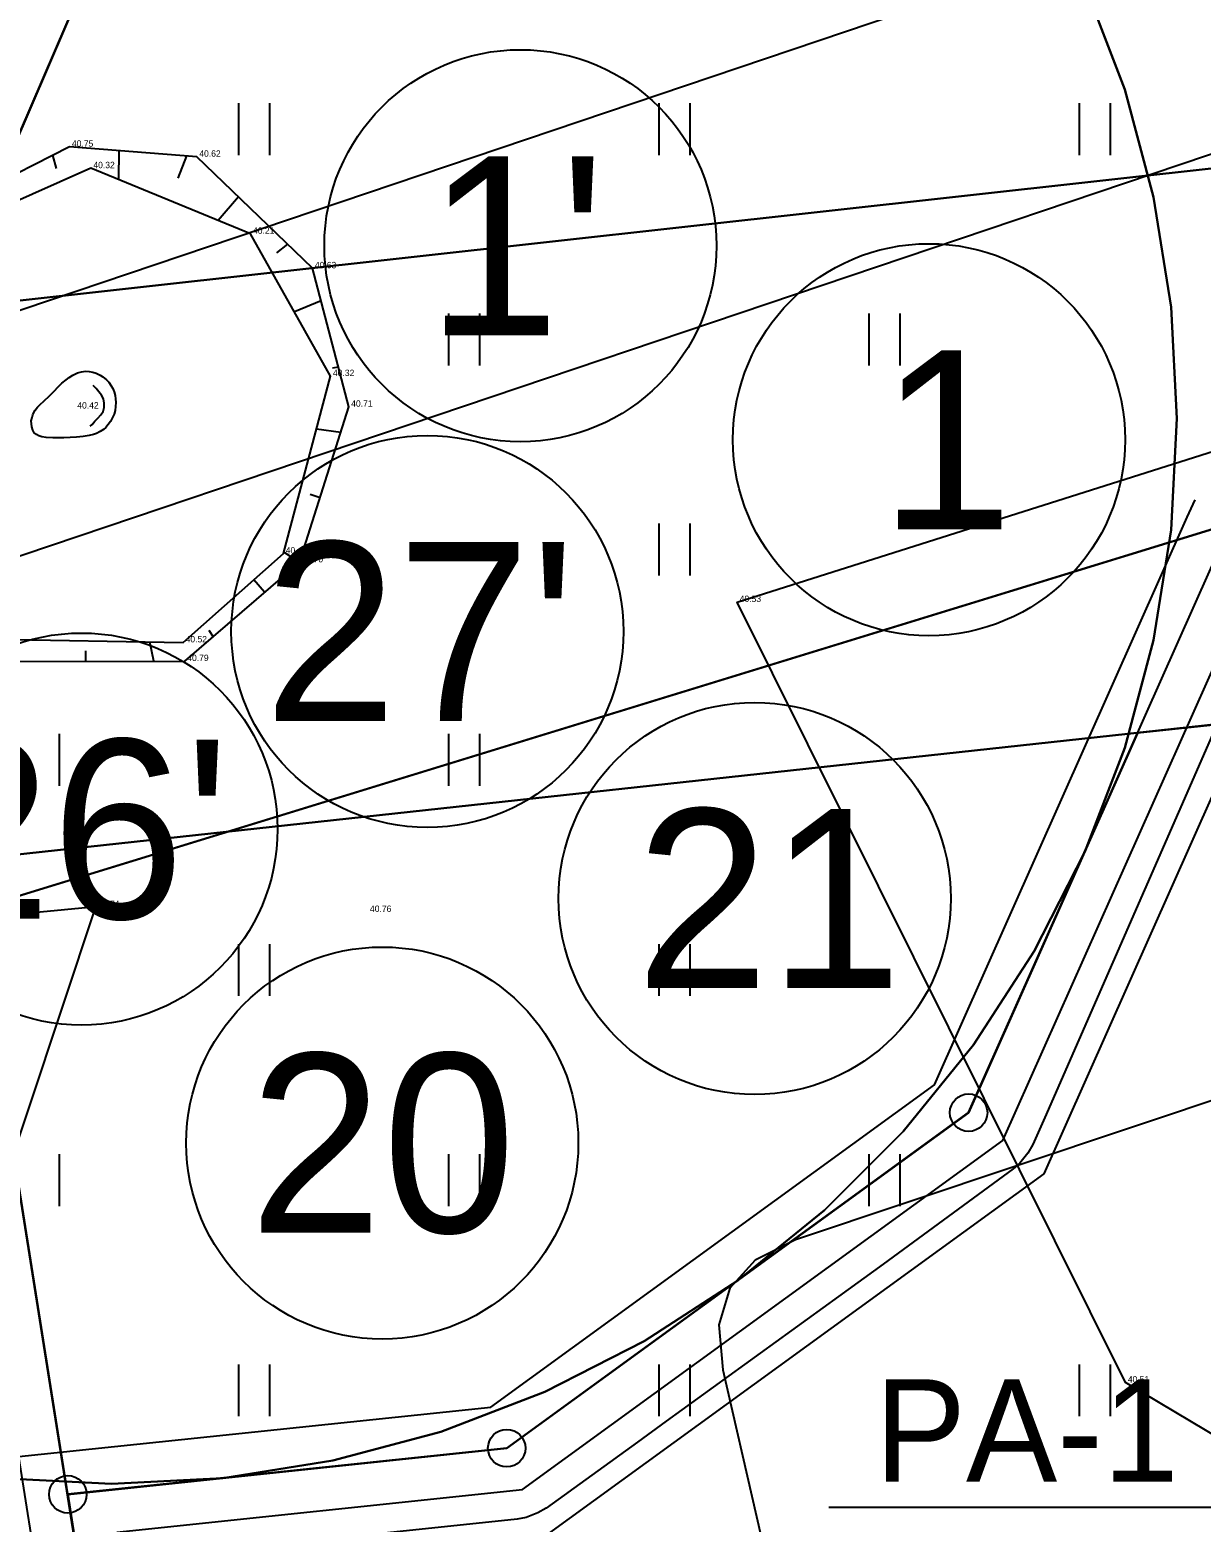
# Model space of a CAD drawing. Extents: x 544674 to 552202, y 6585829 to 6588119.
# Drawn here: x 549328.2 to 549383.1, y 6587326.2 to 6587396.2 of the extents above; entities that cross this region are included whole.
import ezdxf

# ---------------------------------------------------------------- set-up
doc = ezdxf.new("R2010")
doc.units = 0
for name, color, linetype in [('GEOLPUNKT', 7, 'Continuous'), ('HALJASTUS', 7, 'Continuous'), ('illumineerimisjooned', 7, 'Continuous'), ('Kaitsevöönd', 7, 'Continuous'), ('kataster', 7, 'Continuous'), ('KPOHULIIN', 7, 'Continuous'), ('Lamami horisontaal_EH2000', 7, 'Continuous'), ('maardlad', 7, 'Continuous'), ('ME', 7, 'Continuous'), ('MOOTKORG-EH2000', 7, 'Continuous'), ('PIIR', 7, 'Continuous'), ('Plokid', 7, 'Continuous'), ('Plokid orig', 7, 'Continuous'), ('RELJEEF', 7, 'Continuous'), ('TM_taotletav', 7, 'Continuous')]:
    doc.layers.add(name, color=color, linetype=linetype)

msp = doc.modelspace()

# ---------------------------------------------------------------- linework, layer by layer
at = {"layer": 'GEOLPUNKT'}
msp.add_line((549365.662, 6587326.906), (549383.662, 6587326.906), dxfattribs=at)
at = {"layer": 'HALJASTUS'}
for p, q in [((549337.971, 6587390.364), (549337.971, 6587392.799)), ((549339.427, 6587390.364), (549339.427, 6587392.799)), ((549357.702, 6587390.364), (549357.702, 6587392.799)), ((549359.158, 6587390.364), (549359.158, 6587392.799)), ((549377.433, 6587390.364), (549377.433, 6587392.799)), ((549378.889, 6587390.364), (549378.889, 6587392.799)), ((549347.836, 6587380.498), (549347.836, 6587382.934)), ((549349.293, 6587380.498), (549349.293, 6587382.934)), ((549367.567, 6587380.498), (549367.567, 6587382.934)), ((549369.023, 6587380.498), (549369.023, 6587382.934)), ((549357.702, 6587370.633), (549357.702, 6587373.068)), ((549359.158, 6587370.633), (549359.158, 6587373.068)), ((549329.562, 6587360.767), (549329.562, 6587363.203)), ((549347.836, 6587360.767), (549347.836, 6587363.203)), ((549349.293, 6587360.767), (549349.293, 6587363.203)), ((549337.971, 6587350.902), (549337.971, 6587353.337)), ((549339.427, 6587350.902), (549339.427, 6587353.337)), ((549357.702, 6587350.902), (549357.702, 6587353.337)), ((549359.158, 6587350.902), (549359.158, 6587353.337)), ((549329.562, 6587341.036), (549329.562, 6587343.472)), ((549347.836, 6587341.036), (549347.836, 6587343.472)), ((549349.293, 6587341.036), (549349.293, 6587343.472)), ((549367.567, 6587341.036), (549367.567, 6587343.472)), ((549369.023, 6587341.036), (549369.023, 6587343.472)), ((549337.971, 6587331.171), (549337.971, 6587333.606)), ((549339.427, 6587331.171), (549339.427, 6587333.606)), ((549357.702, 6587331.171), (549357.702, 6587333.606)), ((549359.158, 6587331.171), (549359.158, 6587333.606)), ((549377.433, 6587331.171), (549377.433, 6587333.606)), ((549378.889, 6587331.171), (549378.889, 6587333.606))]:
    msp.add_line(p, q, dxfattribs=at)
msp.add_lwpolyline([(549517.603, 6587275.52), (549505.664, 6587291.608), (549495.011, 6587287.544), (549479.609, 6587284.583), (549455.922, 6587289.412), (549419.377, 6587296.518), (549413.442, 6587302.815), (549408.78, 6587315.368), (549379.589, 6587332.757), (549361.373, 6587369.391), (549399.11, 6587381.358), (549404.498, 6587365.547), (549398.242, 6587360.016), (549411.085, 6587349.513), (549415.834, 6587318.706), (549426.494, 6587318.048), (549428.606, 6587342.35), (549434.547, 6587372.782)], dxfattribs=at)
msp.add_lwpolyline([(549517.603, 6587275.52), (549505.664, 6587291.608), (549495.011, 6587287.544), (549479.609, 6587284.583), (549455.922, 6587289.412), (549419.377, 6587296.518), (549413.442, 6587302.815), (549408.78, 6587315.368), (549379.589, 6587332.757), (549361.373, 6587369.391), (549399.11, 6587381.358), (549404.498, 6587365.547), (549398.242, 6587360.016), (549411.085, 6587349.513), (549415.834, 6587318.706), (549426.494, 6587318.048), (549428.606, 6587342.35), (549434.547, 6587372.782)], dxfattribs=at)
msp.add_lwpolyline([(549331.264, 6587355.079), (549305.755, 6587352.642), (549286.728, 6587341.676), (549323.362, 6587331.348)], close=True, dxfattribs=at)
at = {"layer": 'illumineerimisjooned'}
msp.add_lwpolyline([(549385.759, 6587370.897), (549453.195, 6587391.496), (549657.69, 6587485.602), (549953.264, 6587514.367), (549959, 6587478.673), (549960.584, 6587470.411), (549966.491, 6587468.647), (550074.588, 6587526.998), (550194.651, 6587392.056), (550162.07, 6587337.455), (550384.802, 6587285.483), (550352.858, 6587156.225), (550166.563, 6587182.325), (550170.434, 6587196.945), (550126.763, 6587279.172), (549985.425, 6587249.939), (549966.482, 6587380.956), (549334.887, 6587309.084), (549332.256, 6587325.74), (549351.293, 6587327.741), (549373.837, 6587344.121)], close=True, dxfattribs=at)
msp.add_lwpolyline([(549333.173, 6587304.863), (549331.463, 6587305.121), (549327.648, 6587329.278), (549349.808, 6587331.607), (549370.619, 6587346.727), (549382.48, 6587373.367), (549382.859, 6587374.194)], dxfattribs=at)
at = {"layer": 'Kaitsevöönd'}
msp.add_lwpolyline([(549214.092, 6587399.021), (549422.759, 6587469.101), (549793.225, 6587641.928), (550001.364, 6587736.701), (550028.852, 6587656.857), (549817.917, 6587560.792), (549450.163, 6587393.248), (549241.638, 6587329.157)], close=True, dxfattribs=at)
for points in [[(549241.638, 6587329.157), (549450.163, 6587393.248), (549817.917, 6587560.792), (550028.852, 6587656.857)], [(549381.726, 6587383.226), (549380.907, 6587388.396), (549379.553, 6587393.451), (549377.677, 6587398.337), (549375.301, 6587403), (549372.451, 6587407.389), (549369.157, 6587411.457), (549365.457, 6587415.157), (549361.389, 6587418.451), (549357, 6587421.301), (549352.337, 6587423.677), (549347.451, 6587425.553), (549342.396, 6587426.907), (549337.226, 6587427.726), (549332, 6587428), (549326.774, 6587427.726)], [(549377.677, 6587398.337), (549379.553, 6587393.451), (549380.907, 6587388.396), (549381.726, 6587383.226), (549382, 6587378), (549381.726, 6587372.774), (549380.907, 6587367.604), (549379.553, 6587362.549), (549377.677, 6587357.663), (549375.301, 6587353), (549372.451, 6587348.611), (549369.157, 6587344.543), (549365.457, 6587340.843), (549361.389, 6587337.549), (549357, 6587334.699), (549352.337, 6587332.323), (549347.451, 6587330.447), (549342.396, 6587329.093), (549337.226, 6587328.274), (549332, 6587328), (549326.774, 6587328.274)], [(549326.774, 6587328.274), (549332, 6587328), (549337.226, 6587328.274), (549342.396, 6587329.093), (549347.451, 6587330.447), (549352.337, 6587332.323), (549357, 6587334.699), (549361.389, 6587337.549), (549365.457, 6587340.843), (549369.157, 6587344.543), (549372.451, 6587348.611), (549375.301, 6587353), (549377.677, 6587357.663), (549379.553, 6587362.549), (549380.907, 6587367.604), (549381.726, 6587372.774), (549382, 6587378), (549381.726, 6587383.226)]]:
    msp.add_lwpolyline(points, dxfattribs=at)
at = {"layer": 'kataster'}
msp.add_lwpolyline([(549118.81, 6587452.61), (549237.47, 6587507.28), (549340.53, 6587526.86), (549382.5, 6587545.66), (549402.76, 6587554.73), (549488.3, 6587593.07), (549496.34, 6587575.64), (549382.51, 6587519.12), (549332.29, 6587402.1), (549324.13, 6587383.15), (549321.92, 6587377.99), (549325.21, 6587357.28), (549333.21, 6587306.88), (549349.59, 6587203.19), (549360.12, 6587142.55), (549366.23, 6587106.44), (549367.39, 6587098.24), (549311.19, 6587102.79), (548958.81, 6587149.65)], dxfattribs=at)
for points in [[(549484.77, 6587470.79), (549954.94, 6587516.54), (549960.97, 6587479.02), (549962.32, 6587471.98), (549994.68, 6587461.94), (549994.89, 6587430.61), (549963.15, 6587426.56), (549961.32, 6587453.7), (549324.13, 6587383.15), (549332.29, 6587402.1)], [(549961.32, 6587453.7), (549963.15, 6587426.56), (549325.21, 6587357.28), (549321.92, 6587377.99), (549324.1, 6587383.15)], [(549325.21, 6587357.28), (549963.15, 6587426.56), (549964.78, 6587378.75), (549333.21, 6587306.88)]]:
    msp.add_lwpolyline(points, close=True, dxfattribs=at)
at = {"layer": 'KPOHULIIN'}
for p, q in [((549437.605, 6587420.176), (549272.836, 6587364.562)), ((549442.191, 6587410.187), (549277.422, 6587354.573))]:
    msp.add_line(p, q, dxfattribs=at)
at = {"layer": 'Lamami horisontaal_EH2000'}
msp.add_lwpolyline([(549633.984, 6587461.753), (549487.583, 6587385.295), (549475.359, 6587379.216), (549462.925, 6587373.635), (549450.278, 6587368.552), (549437.419, 6587363.967), (549364.102, 6587339.448), (549362.213, 6587338.507), (549361.014, 6587337.178), (549360.506, 6587335.463), (549360.688, 6587333.36), (549363.849, 6587319.591), (549363.851, 6587319.586), (549363.854, 6587319.583), (549363.858, 6587319.582), (549363.863, 6587319.582), (549363.886, 6587319.585), (549363.891, 6587319.585), (549363.895, 6587319.583), (549363.898, 6587319.58), (549363.9, 6587319.575), (549365.611, 6587312.202), (549365.831, 6587310.97), (549365.858, 6587310.595)], dxfattribs=at)
at = {"layer": 'maardlad'}
msp.add_lwpolyline([(549329.95, 6587327.51), (549333.21, 6587306.88), (549964.78, 6587378.75), (549983.75, 6587247.55), (550125.7, 6587276.91), (550168.3, 6587196.7), (550164.05, 6587180.66), (550354.37, 6587153.99), (550387.23, 6587286.97), (550165.19, 6587338.78), (550197.12, 6587392.29), (550075.03, 6587529.51), (549966.27, 6587470.8), (549962.32, 6587471.98), (549960.97, 6587479.02), (549954.94, 6587516.54), (549657.16, 6587487.56), (549464.02, 6587398.68), (549961.32, 6587453.7), (549963.15, 6587426.56), (549380.16, 6587363.23), (549372.23, 6587345.42), (549350.55, 6587329.67)], close=True, dxfattribs=at)
at = {"layer": 'ME'}
msp.add_lwpolyline([(549384.302, 6587372.543), (549452.481, 6587393.37), (549657.16, 6587487.56), (549954.94, 6587516.54), (549960.97, 6587479.02), (549962.32, 6587471.98), (549966.27, 6587470.8), (550075.03, 6587529.51), (550197.12, 6587392.29), (550165.19, 6587338.78), (550387.23, 6587286.97), (550354.367, 6587153.994), (550164.052, 6587180.657), (550168.3, 6587196.7), (550125.7, 6587276.91), (549983.75, 6587247.55), (549964.78, 6587378.75), (549333.21, 6587306.88), (549329.952, 6587327.509), (549350.55, 6587329.674), (549372.228, 6587345.424), (549384.302, 6587372.543)], dxfattribs=at)
at = {"layer": 'PIIR'}
for centre, radius in [((549351.193, 6587386.114), 9.2), ((549370.368, 6587377.009), 9.2), ((549346.826, 6587368.008), 9.2), ((549330.594, 6587358.735), 9.2), ((549362.186, 6587355.475), 9.2), ((549344.71, 6587343.998), 9.2), ((549372.228, 6587345.424), 0.88), ((549372.228, 6587345.424), 0.88), ((549372.228, 6587345.424), 0.88), ((549350.55, 6587329.674), 0.88), ((549350.55, 6587329.674), 0.88), ((549350.55, 6587329.674), 0.88), ((549329.952, 6587327.509), 0.88), ((549329.952, 6587327.509), 0.88), ((549329.952, 6587327.509), 0.88)]:
    msp.add_circle(centre, radius, dxfattribs=at)
at = {"layer": 'Plokid'}
msp.add_lwpolyline([(549387.506, 6587368.921), (549454.051, 6587389.248), (549658.325, 6587483.253), (549951.252, 6587511.76), (549956.636, 6587478.257), (549958.501, 6587468.528), (549966.757, 6587466.063), (550074.057, 6587523.985), (550191.689, 6587391.775), (550158.326, 6587335.864), (550381.889, 6587283.698), (550351.048, 6587158.902), (550169.575, 6587184.327), (550172.995, 6587197.24), (550128.039, 6587281.887), (549987.436, 6587252.806), (549968.524, 6587383.604), (549336.899, 6587311.728), (549335.021, 6587323.618), (549352.183, 6587325.422), (549375.768, 6587342.557)], close=True, dxfattribs=at)
msp.add_lwpolyline([(549383.674, 6587363.171), (549375.803, 6587345.199), (549375.239, 6587343.922), (549375.009, 6587343.515), (549374.635, 6587343.06), (549374.311, 6587342.784), (549368.22, 6587338.308), (549366.123, 6587336.798), (549358.029, 6587330.937), (549356.692, 6587329.965), (549352.406, 6587326.865), (549352.016, 6587326.634), (549351.466, 6587326.425), (549351.033, 6587326.344), (549333.816, 6587324.526)], dxfattribs=at)
at = {"layer": 'Plokid orig'}
msp.add_lwpolyline([(549384.302, 6587372.543), (549452.481, 6587393.37), (549657.16, 6587487.56), (549954.94, 6587516.54), (549960.97, 6587479.02), (549962.32, 6587471.98), (549966.27, 6587470.8), (550075.03, 6587529.51), (550197.12, 6587392.29), (550165.19, 6587338.78), (550387.23, 6587286.97), (550354.367, 6587153.994), (550164.052, 6587180.657), (550168.3, 6587196.7), (550125.7, 6587276.91), (549983.75, 6587247.55), (549964.78, 6587378.75), (549333.21, 6587306.88), (549329.952, 6587327.509), (549350.55, 6587329.674), (549372.228, 6587345.424), (549384.302, 6587372.543)], dxfattribs=at)
at = {"layer": 'RELJEEF'}
for p, q in [((549329.419, 6587389.734), (549329.246, 6587390.358)), ((549332.343, 6587390.577), (549332.338, 6587389.219)), ((549335.124, 6587389.285), (549335.533, 6587390.327)), ((549337.969, 6587388.401), (549337.007, 6587387.301)), ((549339.765, 6587385.779), (549340.271, 6587386.179)), ((549341.837, 6587383.525), (549340.592, 6587383.006)), ((549342.368, 6587380.388), (549342.649, 6587380.429)), ((549342.758, 6587377.352), (549341.622, 6587377.507)), ((549341.319, 6587374.451), (549341.789, 6587374.302)), ((549340.821, 6587371.252), (549340.086, 6587371.737)), ((549339.19, 6587369.846), (549338.681, 6587370.436)), ((549336.571, 6587368.074), (549336.766, 6587367.756)), ((549330.788, 6587367.093), (549330.789, 6587366.609)), ((549333.989, 6587366.616), (549333.808, 6587367.524))]:
    msp.add_line(p, q, dxfattribs=at)
for points in [[(549340.821, 6587371.252), (549343.14, 6587378.556), (549341.435, 6587385.055), (549336.012, 6587390.29), (549330.032, 6587390.758), (549321.782, 6587386.56), (549318.241, 6587381.382), (549316.387, 6587378.041), (549320.005, 6587371.296), (549326.641, 6587366.6), (549335.447, 6587366.619)], [(549335.369, 6587367.497), (549340.067, 6587371.665), (549342.284, 6587379.995), (549338.532, 6587386.674), (549331.04, 6587389.752), (549322.66, 6587386.031), (549319.475, 6587381.028), (549319.882, 6587373.664), (549326.451, 6587367.654)]]:
    msp.add_lwpolyline(points, close=True, dxfattribs=at)
for points in [[(549328.235, 6587377.9), (549328.273, 6587378.049), (549328.316, 6587378.18), (549328.36, 6587378.287), (549328.422, 6587378.401), (549328.524, 6587378.542), (549328.648, 6587378.668), (549328.819, 6587378.822), (549329.094, 6587379.073), (549329.274, 6587379.252), (549329.529, 6587379.516), (549329.674, 6587379.658), (549329.868, 6587379.826), (549330.018, 6587379.936), (549330.195, 6587380.043), (549330.413, 6587380.144), (549330.592, 6587380.198), (549330.784, 6587380.221), (549330.951, 6587380.213), (549331.124, 6587380.181), (549331.277, 6587380.132), (549331.477, 6587380.038), (549331.6, 6587379.96), (549331.765, 6587379.824), (549331.877, 6587379.703), (549331.992, 6587379.539), (549332.059, 6587379.414), (549332.123, 6587379.253), (549332.168, 6587379.085), (549332.194, 6587378.922), (549332.203, 6587378.754), (549332.196, 6587378.57), (549332.168, 6587378.379), (549332.12, 6587378.2), (549332.041, 6587378.012), (549331.956, 6587377.863), (549331.85, 6587377.717), (549331.73, 6587377.588), (549331.619, 6587377.491), (549331.473, 6587377.392), (549331.301, 6587377.305), (549331.153, 6587377.251), (549330.948, 6587377.199), (549330.677, 6587377.159), (549330.363, 6587377.13), (549329.768, 6587377.104), (549329.242, 6587377.102), (549328.93, 6587377.114), (549328.74, 6587377.14), (549328.593, 6587377.185), (549328.476, 6587377.249), (549328.38, 6587377.339), (549328.314, 6587377.452), (549328.268, 6587377.606), (549328.245, 6587377.755), (549328.235, 6587377.9)], [(549331.005, 6587377.64), (549331.09, 6587377.73), (549331.227, 6587377.876), (549331.363, 6587378.023), (549331.498, 6587378.171), (549331.611, 6587378.334), (549331.661, 6587378.527), (549331.662, 6587378.727), (549331.62, 6587378.922), (549331.535, 6587379.102), (549331.409, 6587379.258), (549331.278, 6587379.408), (549331.146, 6587379.559)]]:
    msp.add_lwpolyline(points, dxfattribs=at)
at = {"layer": 'TM_taotletav'}
msp.add_lwpolyline([(549954.259, 6587302.117), (549759.8, 6587281.779), (549491.676, 6587282.982), (549333.21, 6587306.88), (549329.952, 6587327.509), (549350.55, 6587329.674), (549372.228, 6587345.424), (549384.302, 6587372.543)], dxfattribs=at)

# ---------------------------------------------------------------- texts
at = {"layer": 'GEOLPUNKT'}
msp.add_text('PA-1', height=4.8, dxfattribs=at).set_placement((549367.824, 6587328.106))
at = {"layer": 'MOOTKORG-EH2000'}
for s, p in [(' 40.75', (549330.032, 6587390.758)), (' 40.32', (549331.04, 6587389.752)), (' 40.62', (549336.012, 6587390.29)), (' 40.21', (549338.532, 6587386.674)), (' 40.63', (549341.435, 6587385.055)), (' 40.32', (549342.284, 6587379.995)), (' 40.71', (549343.14, 6587378.556)), (' 40.42', (549330.285, 6587378.47)), (' 40.40', (549340.067, 6587371.665)), (' 40.70', (549340.821, 6587371.252)), (' 40.70', (549340.821, 6587371.252)), (' 40.53', (549361.373, 6587369.391)), (' 40.52', (549335.369, 6587367.497)), (' 40.52', (549335.369, 6587367.497)), (' 40.79', (549335.447, 6587366.619)), (' 40.74', (549331.264, 6587355.079)), (' 40.76', (549344.021, 6587354.843)), (' 40.51', (549379.589, 6587332.757))]:
    msp.add_text(s, height=0.3, dxfattribs=at).set_placement(p)
at = {"layer": 'PIIR'}
for s, p in [("1'", (549346.791, 6587381.914)), ('1', (549368.057, 6587372.809)), ("27'", (549339.162, 6587363.808)), ("26'", (549322.931, 6587354.535)), ('21', (549356.612, 6587351.275)), ('20', (549338.474, 6587339.798))]:
    msp.add_text(s, height=8.4, dxfattribs=at).set_placement(p)

doc.saveas('drawing.dxf')
